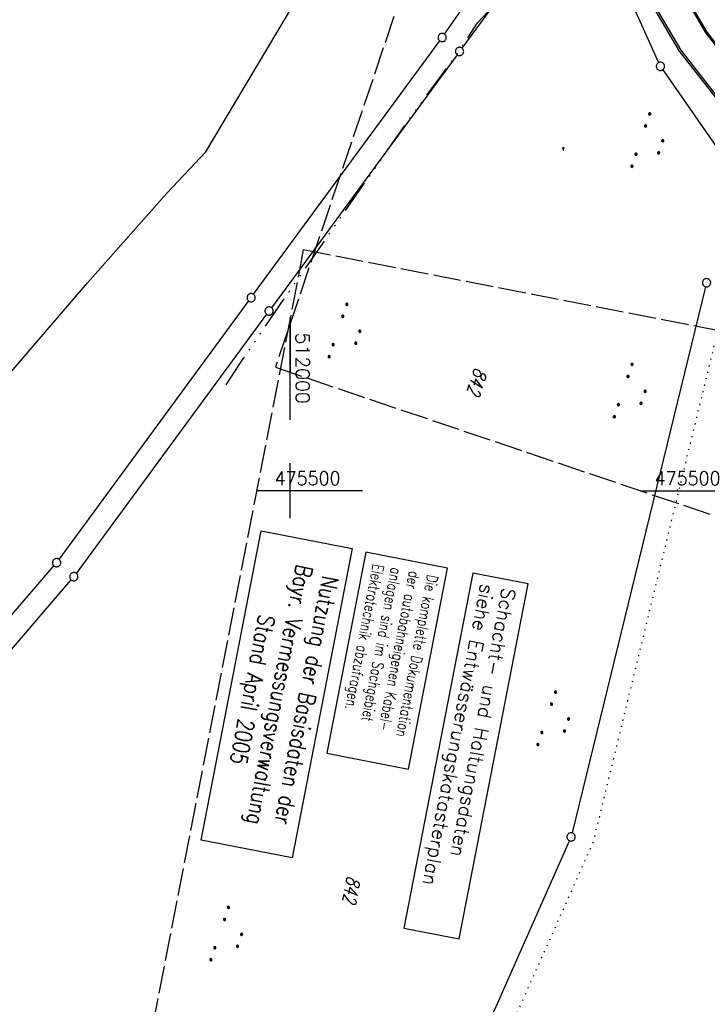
# Model space of a CAD drawing. Extents: x 510526 to 513920, y 467229 to 478797.
# Tile 325 of 467: x 511951 to 512075, y 475407 to 475585. Entities that reach past the tile are written whole.
import ezdxf

# ---------------------------------------------------------------- set-up
doc = ezdxf.new("R2010")
doc.units = 0
doc.header["$LTSCALE"] = 10
doc.header["$MEASUREMENT"] = 0
for name, pattern in [('ACAD_ISO14W100', [25.5, 12, -3, 0.5, -3, 0.5, -3, 0.5, -3]), ('AUSGEZOGEN', [0]), ('LT00', [0]), ('LT14', [0.6, 0.5, -0.1]), ('PUNKTX2_STR', [0.6, 0.1, -0.5])]:
    doc.linetypes.add(name, pattern=pattern)
doc.layers.get('0').update_dxf_attribs({"linetype": 'LT00'})
for name, color, linetype in [('--WASSER_GRENZE', 180, 'PUNKTX2_STR'), ('BAB-KABEL_TEXT_KASTEN', 224, 'Continuous'), ('D-D_BESCHRIFT', 182, 'Continuous'), ('DFK_FLUR_NR', 250, 'LT00'), ('DFK_GZPKT', 250, 'LT00'), ('DFK_KATASTER', 250, 'LT00'), ('DFK_NUTZUNG', 250, 'LT00'), ('DFK_STAND', 22, 'LT00'), ('DFK_TOPO-SYM', 252, 'LT00'), ('TELEKOM', 210, 'ACAD_ISO14W100'), ('V89_BR_KAPPE', 30, 'LT00'), ('V89_RASTER', 250, 'LT00'), ('V90_RASTER', 250, 'LT00')]:
    doc.layers.add(name, color=color, linetype=linetype)
doc.layers.add('-BLATT_89-RAND', color=7, linetype='LT14', plot=False)
doc.layers.add('-BLATT_90-RAND', color=7, linetype='LT14', plot=False)
doc.styles.add('ROMANS', font='romans.shx', dxfattribs={"width": 0.8})
doc.styles.get("Standard").update_dxf_attribs({"font": 'romans.shx'})
doc.styles.add('Versorgungsltg', font='ARIAL.TTF', dxfattribs={"width": 0.8, "height": 2})

# ---------------------------------------------------------------- blocks, each defined once
blk = doc.blocks.new('SYMB7111')
at = {"color": 0, "linetype": 'ByBlock'}
for p, q in [((-0.13, 0.202919), (-0.13, 0.177081)), ((-0.125, 0.172895), (-0.125, 0.207105)), ((-0.12, 0.209164), (-0.12, 0.170836)), ((-0.115, 0.170204), (-0.115, 0.209796)), ((-0.11, 0.209164), (-0.11, 0.170836)), ((-0.105, 0.172895), (-0.105, 0.207105)), ((-0.1, 0.202919), (-0.1, 0.177081)), ((-0.095, 0.189874), (-0.095, 0.190146)), ((0.1, 0.202919), (0.1, 0.177081)), ((0.105, 0.172895), (0.105, 0.207105)), ((0.11, 0.209164), (0.11, 0.170836)), ((0.115, 0.170204), (0.115, 0.209796)), ((0.12, 0.209164), (0.12, 0.170836)), ((0.125, 0.172895), (0.125, 0.207105)), ((0.13, 0.202919), (0.13, 0.177081)), ((0.135, 0.189874), (0.135, 0.190146)), ((-0.515, -0.177081), (-0.515, -0.202919)), ((-0.51, -0.207105), (-0.51, -0.172895)), ((-0.505, -0.170836), (-0.505, -0.209164)), ((-0.5, -0.209796), (-0.5, -0.170204)), ((-0.495, -0.170836), (-0.495, -0.209164)), ((-0.49, -0.207105), (-0.49, -0.172895)), ((-0.485, -0.177081), (-0.485, -0.202919)), ((-0.285, -0.177081), (-0.285, -0.202919)), ((-0.28, -0.207105), (-0.28, -0.172895)), ((-0.275, -0.170836), (-0.275, -0.209164)), ((-0.27, -0.209796), (-0.27, -0.170204)), ((-0.265, -0.170836), (-0.265, -0.209164)), ((-0.26, -0.207105), (-0.26, -0.172895)), ((-0.255, -0.177081), (-0.255, -0.202919)), ((0.255, -0.177081), (0.255, -0.202919)), ((0.26, -0.207105), (0.26, -0.172895)), ((0.265, -0.170836), (0.265, -0.209164)), ((0.27, -0.209796), (0.27, -0.170204)), ((0.275, -0.170836), (0.275, -0.209164)), ((0.28, -0.207105), (0.28, -0.172895)), ((0.285, -0.177081), (0.285, -0.202919)), ((0.485, -0.177081), (0.485, -0.202919)), ((0.49, -0.207105), (0.49, -0.172895)), ((0.495, -0.170836), (0.495, -0.209164)), ((0.5, -0.209796), (0.5, -0.170204)), ((0.505, -0.170836), (0.505, -0.209164)), ((0.51, -0.207105), (0.51, -0.172895)), ((0.515, -0.177081), (0.515, -0.202919)), ((-0.48, -0.190126), (-0.48, -0.189854)), ((-0.25, -0.190126), (-0.25, -0.189854)), ((0.29, -0.190126), (0.29, -0.189854)), ((0.52, -0.190126), (0.52, -0.189854))]:
    blk.add_line(p, q, dxfattribs=at)
for points in [[(-0.095, 0.19), (-0.096981, 0.198678), (-0.10253, 0.205637), (-0.11055, 0.209499), (-0.11945, 0.209499), (-0.12747, 0.205637), (-0.133019, 0.198678), (-0.135, 0.19), (-0.133019, 0.181322), (-0.12747, 0.174363), (-0.11945, 0.170501), (-0.11055, 0.170501), (-0.10253, 0.174363), (-0.096981, 0.181322), (-0.095, 0.19)], [(0.135, 0.19), (0.133019, 0.198678), (0.12747, 0.205637), (0.11945, 0.209499), (0.11055, 0.209499), (0.10253, 0.205637), (0.096981, 0.198678), (0.095, 0.19), (0.096981, 0.181322), (0.10253, 0.174363), (0.11055, 0.170501), (0.11945, 0.170501), (0.12747, 0.174363), (0.133019, 0.181322), (0.135, 0.19)], [(-0.48, -0.19), (-0.481981, -0.181322), (-0.48753, -0.174363), (-0.49555, -0.170501), (-0.50445, -0.170501), (-0.51247, -0.174363), (-0.518019, -0.181322), (-0.52, -0.19), (-0.518019, -0.198678), (-0.51247, -0.205637), (-0.50445, -0.209499), (-0.49555, -0.209499), (-0.48753, -0.205637), (-0.481981, -0.198678), (-0.48, -0.19)], [(-0.25, -0.19), (-0.251981, -0.181322), (-0.25753, -0.174363), (-0.26555, -0.170501), (-0.27445, -0.170501), (-0.28247, -0.174363), (-0.288019, -0.181322), (-0.29, -0.19), (-0.288019, -0.198678), (-0.28247, -0.205637), (-0.27445, -0.209499), (-0.26555, -0.209499), (-0.25753, -0.205637), (-0.251981, -0.198678), (-0.25, -0.19)], [(0.29, -0.19), (0.288019, -0.181322), (0.28247, -0.174363), (0.27445, -0.170501), (0.26555, -0.170501), (0.25753, -0.174363), (0.251981, -0.181322), (0.25, -0.19), (0.251981, -0.198678), (0.25753, -0.205637), (0.26555, -0.209499), (0.27445, -0.209499), (0.28247, -0.205637), (0.288019, -0.198678), (0.29, -0.19)], [(0.52, -0.19), (0.518019, -0.181322), (0.51247, -0.174363), (0.50445, -0.170501), (0.49555, -0.170501), (0.48753, -0.174363), (0.481981, -0.181322), (0.48, -0.19), (0.481981, -0.198678), (0.48753, -0.205637), (0.49555, -0.209499), (0.50445, -0.209499), (0.51247, -0.205637), (0.518019, -0.198678), (0.52, -0.19)]]:
    blk.add_lwpolyline(points, dxfattribs=at)
blk = doc.blocks.new('SYMB7301')
at = {"color": 0, "linetype": 'ByBlock'}
for p, q in [((-0.128693, 0), (0, 0.128693)), ((0, -0.128693), (-0.128693, 0)), ((0, 0.128693), (0.128693, 0)), ((0.128693, 0), (0, -0.128693)), ((0.000059, -0.009738), (0.000059, 0.009897)), ((-0.00901, -0.004339), (-0.002225, -0.009749))]:
    blk.add_line(p, q, dxfattribs=at)
for points in [[(-0.002225, 0.009749), (-0.00901, 0.004339), (-0.00901, -0.004339)], [(0.01, 0), (0.006235, 0.007818), (-0.002225, 0.009749)], [(-0.002225, -0.009749), (0.006235, -0.007818), (0.01, 0)]]:
    blk.add_lwpolyline(points, dxfattribs=at)
blk = doc.blocks.new('SYMB7309')
at = {"color": 0, "linetype": 'ByBlock'}
for p, q in [((1.558, 3.279999), (-1.558, 3.28)), ((0, 0.5002), (0, 3.28))]:
    blk.add_line(p, q, dxfattribs=at)
for points in [[(-0.984, 3.526), (-1.558, 3.28), (-0.984, 3.034)], [(-0.031408, 0.499213), (-0.093728, 0.49134), (-0.15457, 0.475719), (-0.212975, 0.452595), (-0.268021, 0.422333), (-0.31884, 0.385411), (-0.36463, 0.342411), (-0.40467, 0.29401), (-0.438329, 0.240973), (-0.465074, 0.184136), (-0.484486, 0.124395), (-0.496256, 0.062692), (-0.5002, 0)], [(-0.5002, 0), (-0.496256, -0.062692), (-0.484486, -0.124395), (-0.465074, -0.184136), (-0.438329, -0.240973), (-0.404671, -0.29401), (-0.36463, -0.342411), (-0.31884, -0.385411), (-0.268021, -0.422333), (-0.212975, -0.452595), (-0.15457, -0.475719), (-0.093728, -0.49134), (-0.031408, -0.499213), (0.031408, -0.499213), (0.093728, -0.49134), (0.15457, -0.475719), (0.212975, -0.452595), (0.268021, -0.422333), (0.31884, -0.385411), (0.36463, -0.342411), (0.404671, -0.29401), (0.438329, -0.240973), (0.465075, -0.184136), (0.484486, -0.124395), (0.496256, -0.062692), (0.500201, 0)], [(0.5002, 0), (0.496256, 0.062692), (0.484485, 0.124395), (0.465074, 0.184136), (0.438329, 0.240973), (0.40467, 0.29401), (0.36463, 0.34241), (0.31884, 0.385411), (0.268021, 0.422333), (0.212975, 0.452595), (0.15457, 0.475719), (0.093728, 0.49134), (0.031408, 0.499213), (-0.031408, 0.499213)], [(0.984, 3.526), (1.558, 3.279999), (0.984, 3.034)]]:
    blk.add_lwpolyline(points, dxfattribs=at)
blk = doc.blocks.new('SYMB7010')
at = {"color": 0, "linetype": 'ByBlock'}
for points in [[(-0.031408, 0.499213), (-0.093728, 0.49134), (-0.15457, 0.475719), (-0.212975, 0.452595), (-0.268021, 0.422333), (-0.31884, 0.385411), (-0.36463, 0.342411), (-0.40467, 0.29401), (-0.438329, 0.240973), (-0.465074, 0.184136), (-0.484486, 0.124395), (-0.496256, 0.062692), (-0.5002, 0)], [(-0.5002, 0), (-0.496256, -0.062692), (-0.484486, -0.124395), (-0.465075, -0.184136), (-0.438329, -0.240973), (-0.404671, -0.29401), (-0.36463, -0.342411), (-0.31884, -0.385411), (-0.268021, -0.422333), (-0.212975, -0.452595), (-0.154571, -0.475719), (-0.093728, -0.49134), (-0.031408, -0.499213), (0.031408, -0.499213)], [(0.5002, 0), (0.496256, 0.062692), (0.484485, 0.124395), (0.465074, 0.184136), (0.438329, 0.240973), (0.40467, 0.29401), (0.36463, 0.342411), (0.31884, 0.385411), (0.268021, 0.422333), (0.212975, 0.452595), (0.15457, 0.475719), (0.093728, 0.49134), (0.031408, 0.499213), (-0.031408, 0.499213)], [(0.031408, -0.499213), (0.093728, -0.491341), (0.15457, -0.475719), (0.212975, -0.452595), (0.268021, -0.422333), (0.31884, -0.385411), (0.36463, -0.342411), (0.404671, -0.294011), (0.438329, -0.240974), (0.465075, -0.184136), (0.484486, -0.124395), (0.496256, -0.062692), (0.500201, 0)]]:
    blk.add_lwpolyline(points, dxfattribs=at)

msp = doc.modelspace()

# ---------------------------------------------------------------- linework, layer by layer
at = {"layer": '--WASSER_GRENZE', "ltscale": 0.2}
for p, q in [((512079.25, 475536.68), (512054.82, 475436.38)), ((512054.82, 475436.38), (512010.58, 475337.28))]:
    msp.add_line(p, q, dxfattribs=at)
at = {"layer": '-BLATT_89-RAND'}
msp.add_lwpolyline([(512293.56, 476398.61), (511997.32, 475522.33), (512269.2, 475430.42), (512565.44, 476306.7), (512293.56, 476398.61)], dxfattribs=at)
at = {"layer": '-BLATT_90-RAND'}
msp.add_lwpolyline([(512002.38, 475543.56), (511825.98, 474635.53), (512107.72, 474580.8), (512284.11, 475488.83), (512002.38, 475543.56)], dxfattribs=at)
at = {"layer": 'BAB-KABEL_TEXT_KASTEN', "linetype": 'AUSGEZOGEN'}
msp.add_lwpolyline([(512013.72, 475488.86), (512006.65, 475452.47), (512021.43, 475449.6), (512028.5, 475485.98)], close=True, dxfattribs=at)
at = {"layer": 'D-D_BESCHRIFT'}
msp.add_lwpolyline([(512033.05, 475485.1), (512020.56, 475420.82), (512030.6, 475418.87), (512043.08, 475483.15)], close=True, dxfattribs=at)
at = {"layer": 'DFK_KATASTER'}
for p, q in [((511984.71, 475561.32), (512030.51, 475638.07)), ((512027.94, 475582.63), (512049.28, 475613.43)), ((512051.95, 475608.44), (512031.09, 475580.09)), ((512052.7, 475608.36), (512066.69, 475577.48)), ((511993.38, 475535.54), (512027.07, 475581.41)), ((512030.21, 475578.89), (511996.62, 475533.12)), ((512067.43, 475576.18), (512079.61, 475558.61)), ((511977.76, 475553.89), (511984.71, 475561.32)), ((511963.29, 475537.59), (511977.76, 475553.89)), ((511949.52, 475521.48), (511963.29, 475537.59)), ((512075.18, 475536.9), (512051.02, 475438.08)), ((511958.16, 475487.57), (511992.5, 475534.34)), ((511995.74, 475531.92), (511961.28, 475485.03)), ((511897.39, 475416.76), (511957.23, 475486.4)), ((511900.54, 475414.22), (511960.35, 475483.86)), ((512007.7, 475339.66), (512050.54, 475436.66))]:
    msp.add_line(p, q, dxfattribs=at)
at = {"layer": 'DFK_STAND'}
msp.add_lwpolyline([(512011.23, 475489.51), (512000.36, 475433.56), (511983.86, 475436.77), (511994.73, 475492.72)], close=True, dxfattribs=at)
at = {"layer": 'TELEKOM', "ltscale": 0.05, "flags": 128}
msp.add_lwpolyline([(511988.44, 475519.16), (511991.57, 475523.96), (511999.83, 475536.02), (512009.92, 475550.55), (512022.04, 475567.91), (512029.86, 475578.49), (512033.91, 475584.67), (512036.6, 475587.52), (512039.71, 475591.3), (512041.64, 475593.82), (512044.08, 475597.18), (512048.03, 475604.91), (512051.74, 475611.76), (512059.98, 475624.94), (512063.7, 475631.79), (512072.1, 475647.07), (512076.06, 475655.42), (512081.61, 475667.51), (512091.04, 475686.45), (512098.38, 475701.4), (512104.73, 475715.12), (512112.97, 475732.73), (512120.63, 475748.78), (512125.88, 475760.23), (512127.74, 475764.33), (512130.27, 475771.43), (512133.36, 475778.94), (512136.82, 475789.4), (512139.34, 475797.14), (512143.83, 475809.8), (512148.6, 475822.3), (512152.81, 475838.69), (512157.48, 475858.71), (512161.41, 475874.67), (512165.06, 475890.52), (512167.96, 475903.4), (512172.64, 475922.96), (512176, 475937.24), (512177.88, 475945.9), (512178.77, 475950.81), (512181.37, 475963.52), (512183.18, 475973.4), (512184.3, 475981.5), (512185.52, 475993.72), (512186.05, 475999.72), (512187.46, 476013.22), (512189.21, 476029.8), (512190.79, 476045.38), (512191.97, 476059.21), (512192.37, 476077.13), (512192.2, 476086.42), (512191.96, 476099.32), (512192.49, 476107.21)], dxfattribs=at)
at = {"layer": 'V89_BR_KAPPE'}
for points in [[(512091.99, 475561.34), (512092.18, 475561.52), (512075.45, 475582.97), (512062.31, 475605.35), (512052.15, 475629.4), (512051.56, 475633.11), (512051.31, 475633.08), (512051.88, 475629.33), (512062.05, 475605.21), (512075.22, 475582.8), (512091.99, 475561.34)], [(512087.93, 475557.6), (512087.75, 475557.44), (512070.46, 475579.56), (512056.89, 475602.65), (512046.08, 475628.24), (512047.08, 475628.56), (512047.17, 475628.36), (512046.45, 475628.11), (512057.12, 475602.76), (512070.7, 475579.73), (512087.93, 475557.6)]]:
    msp.add_lwpolyline(points, dxfattribs=at)
at = {"layer": 'V89_RASTER'}
for p, q in [((512000, 475530.27), (512000, 475521.42)), ((512063.37, 475500), (512081.87, 475500))]:
    msp.add_line(p, q, dxfattribs=at)
at = {"layer": 'V90_RASTER'}
for p, q in [((512000, 475512.83), (512000, 475531.33)), ((512000, 475495), (512000, 475505)), ((512013.09, 475500), (511993.91, 475500))]:
    msp.add_line(p, q, dxfattribs=at)

# ---------------------------------------------------------------- block references
at = {"layer": 'DFK_GZPKT', "xscale": 1.499999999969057, "yscale": 1.5, "zscale": 1.5, "rotation": 251.2881100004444}
for p in [(512027.51, 475582.01), (512030.65, 475579.49), (512067, 475576.8), (512075.36, 475537.63), (511992.94, 475534.94), (511996.18, 475532.52), (511957.72, 475486.97), (511960.84, 475484.43), (512050.84, 475437.35)]:
    msp.add_blockref('SYMB7010', p, dxfattribs=at)
at = {"layer": 'DFK_NUTZUNG', "yscale": 10, "zscale": 10, "rotation": 251.28826}
for p, xscale in [((512065.26, 475562.84), 9.99999999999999), ((512010.45, 475528.38), 10), ((512062.07, 475517.51), 10), ((512048.22, 475458.2), 9.999999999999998), ((511989.04, 475419.24), 10)]:
    msp.add_blockref('SYMB7111', p, dxfattribs=dict(at, xscale=xscale))
at = {"layer": 'DFK_TOPO-SYM', "xscale": 0.1, "yscale": 0.1, "zscale": 0.1, "rotation": 359.99968}
for name, p in [('SYMB7309', (512049.42, 475561.69)), ('SYMB7301', (511992.76, 475535.14)), ('SYMB7301', (512070.13, 475500.12))]:
    msp.add_blockref(name, p, dxfattribs=at)

# ---------------------------------------------------------------- texts
at = {"layer": 'BAB-KABEL_TEXT_KASTEN', "insert": (512026.82, 475484.55), "char_height": 2, "width": 33.7438, "attachment_point": 1, "rotation": 259.0064, "style": 'ROMANS'}
msp.add_mtext('{\\W0.75;Die komplette Dokumentation der autobahneigenen Kabel-\\Panlagen sind im Sachgebiet Elektrotechnik abzufragen.}', dxfattribs=at)
at = {"layer": 'D-D_BESCHRIFT', "style": 'ROMANS'}
for s, p in [('siehe Entwässerungskatasterplan', (512034.52, 475483.28)), ('Schacht- und Haltungsdaten', (512038.42, 475482.56))]:
    msp.add_text(s, height=2.5, rotation=259.0065, dxfattribs=at).set_placement(p)
at = {"layer": 'DFK_FLUR_NR', "oblique": 13.754, "width": 0.75}
for rotation, p in [(251.3214, (512033.47, 475522.43)), (259.0065, (512010.35, 475430.4))]:
    msp.add_text('842', height=2.5, rotation=rotation, dxfattribs=at).set_placement(p)
at = {"layer": 'DFK_STAND', "insert": (512004.48, 475461.79), "char_height": 3, "width": 55.058, "attachment_point": 2, "rotation": 259.0065, "style": 'Versorgungsltg'}
msp.add_mtext('{\\Fromans|c0;Nutzung der Basisdaten der Bayr. Vermessungsverwaltung\\PStand April 2005}', dxfattribs=at)
at = {"layer": 'V89_RASTER', "width": 0.928}
msp.add_text(' 475500', height=2.5, rotation=359.9996, dxfattribs=at).set_placement((512064.37, 475501))
at = {"layer": 'V90_RASTER'}
for s, rotation, width, p in [(' 512000', 269.9989, 1.002, (512001, 475530.33)), (' 475500', 359.9989, 0.928, (511995.59, 475501))]:
    msp.add_text(s, height=2.5, rotation=rotation, dxfattribs=dict(at, width=width)).set_placement(p)

doc.saveas('drawing.dxf')
